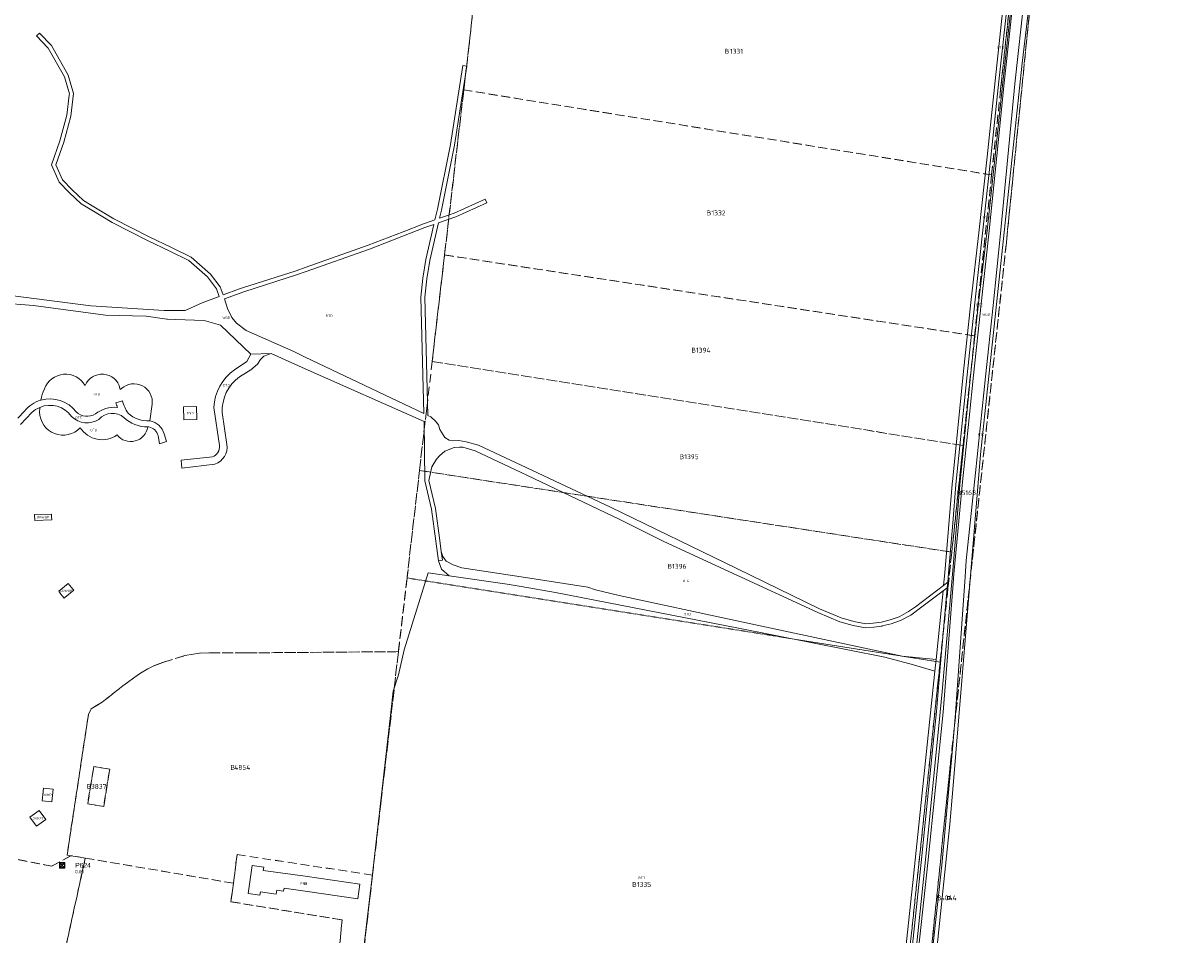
# Model space of a CAD drawing. Header units: metres. Extents: x 207644 to 210135, y 370459 to 373417.
# Tile 278 of 279: x 209165 to 209594, y 372342 to 372680. Entities that reach past the tile are written whole.
import ezdxf
from ezdxf.enums import TextEntityAlignment as Align

# ---------------------------------------------------------------- set-up
doc = ezdxf.new("R2010")
doc.units = ezdxf.units.M
doc.linetypes.add('HIDDEN2', pattern=[4.7625, 3.175, -1.5875])
for name, color, linetype in [('BTD', 7, 'Continuous'), ('GB', 1, 'Continuous'), ('GB11', 1, 'Continuous'), ('KAD_perceelnummer', 212, 'Continuous'), ('KAD_sectie', 212, 'Continuous'), ('KAD_Vastgesteld_Perceel', 212, 'Continuous'), ('NAR', 7, 'Continuous'), ('NLV_pompput', 7, 'Continuous'), ('NNR_pompput', 7, 'Continuous'), ('NOD_pompput', 7, 'Continuous'), ('OBWUP', 7, 'Continuous'), ('OTD', 7, 'Continuous'), ('OVKP1', 7, 'Continuous'), ('PND', 7, 'Continuous'), ('WGD', 7, 'Continuous')]:
    doc.layers.add(name, color=color, linetype=linetype)
for name, color, linetype, lineweight in [('GIMGMV', 7, 'Continuous', 25), ('GMV', 7, 'Continuous', 25), ('GP1', 7, 'Continuous', 30), ('Q28_rioolput', 153, 'Continuous', 0)]:
    doc.layers.add(name, color=color, linetype=linetype, lineweight=lineweight)
doc.styles.add('ISO', font='isocpeur.ttf', dxfattribs={"height": 1})
doc.styles.add('ISOCP', font='ISOCP.shx', dxfattribs={"height": 1.8})

# ---------------------------------------------------------------- blocks, each defined once
blk = doc.blocks.new('ACMAP_ANN_TEMPLATE_Vastgesteld_Perceelnummer')
at = {"layer": 'KAD_perceelnummer', "style": 'ISOCP'}
blk.add_attdef('Perceelnummer', text='', height=1.8, dxfattribs=at).set_placement((0, 0), align=Align.MIDDLE)
at = {"layer": 'KAD_sectie', "style": 'ISOCP'}
blk.add_attdef('sectie', text='', height=1.8, dxfattribs=at).set_placement((-2.7, 0), align=Align.MIDDLE_RIGHT)
blk = doc.blocks.new('Q28')
at = {"linetype": 'Continuous'}
for p, q in [((-1, -1), (1, 1)), ((-1, 1), (1, -1))]:
    blk.add_line(p, q, dxfattribs=at)
blk.add_lwpolyline([(1, 1), (1, -1), (-1, -1), (-1, 1)], close=True)

msp = doc.modelspace()

# ---------------------------------------------------------------- linework, layer by layer
at = {"layer": 'GB', "color": 253, "linetype": 'Continuous', "lineweight": 13}
for points in [[(209248.677, 372357.233), (209250.166, 372367.725)], [(209250.166, 372367.725), (209254.513, 372367.108)], [(209254.513, 372367.108), (209254.338, 372365.873)], [(209254.338, 372365.873), (209269.907, 372363.663)], [(209269.907, 372363.663), (209290.101, 372360.797)], [(209262.013, 372359.235), (209261.844, 372358.171)], [(209269.907, 372358.11), (209262.013, 372359.235)], [(209290.101, 372360.797), (209289.345, 372355.341)], [(209253.047, 372356.633), (209248.677, 372357.233)], [(209253.238, 372357.943), (209253.047, 372356.633)], [(209259.094, 372357.103), (209253.238, 372357.943)], [(209259.3, 372358.51), (209259.094, 372357.103)], [(209261.844, 372358.171), (209259.3, 372358.51)], [(209289.345, 372355.341), (209269.907, 372358.11)]]:
    msp.add_lwpolyline(points, dxfattribs=at)
at = {"layer": 'GB11', "color": 253, "linetype": 'Continuous', "lineweight": 13}
msp.add_lwpolyline([(209229.54, 372537.868), (209229.726, 372533.03), (209224.887, 372532.844), (209224.702, 372537.683), (209229.54, 372537.868)], dxfattribs=at)
at = {"layer": 'GIMGMV', "color": 253, "linetype": 'Continuous', "lineweight": 13}
for points in [[(209175.838, 372497.908), (209169.527, 372497.741)], [(209169.527, 372497.741), (209169.528, 372497.69)], [(209169.528, 372497.69), (209169.584, 372495.613)], [(209175.865, 372496.89), (209175.838, 372497.908)], [(209175.894, 372495.781), (209175.865, 372496.89)], [(209169.584, 372495.613), (209175.894, 372495.781)], [(209181.983, 372472.223), (209178.476, 372469.328)], [(209183.172, 372470.782), (209181.983, 372472.223)], [(209183.792, 372470.031), (209183.172, 372470.782)], [(209178.476, 372469.328), (209179.309, 372468.319)], [(209179.309, 372468.319), (209180.544, 372466.824)], [(209180.544, 372466.824), (209180.755, 372466.998)], [(209180.755, 372466.998), (209184.05, 372469.718)], [(209184.05, 372469.718), (209183.792, 372470.031)]]:
    msp.add_lwpolyline(points, dxfattribs=at)
at = {"layer": 'GMV', "color": 253, "linetype": 'Continuous', "lineweight": 13}
for points in [[(209535.636, 372665.083), (209552.16, 372804.302)], [(209529.171, 372691.095), (209525.612, 372658.561)], [(209527.022, 372658.411), (209530.58, 372690.94)], [(209528.547, 372658.059), (209532.099, 372690.858)], [(209529.027, 372657.876), (209532.552, 372690.802)], [(209536.585, 372690.239), (209532.99, 372657.4)], [(209170.279, 372675.227), (209171.357, 372676.27)], [(209174.637, 372670.726), (209170.279, 372675.227)], [(209171.357, 372676.27), (209175.849, 372671.631)], [(209180.656, 372660.051), (209174.637, 372670.726)], [(209175.849, 372671.631), (209182.051, 372660.631)], [(209323.733, 372634.96), (209328.339, 372664.22)], [(209329.821, 372663.987), (209325.21, 372634.694)], [(209328.339, 372664.22), (209329.821, 372663.987)], [(209520.255, 372520.063), (209535.636, 372665.083)], [(209182.429, 372653.764), (209180.656, 372660.051)], [(209182.051, 372660.631), (209183.953, 372653.886)], [(209525.612, 372658.561), (209522.697, 372630.445)], [(209524.106, 372630.293), (209527.022, 372658.411)], [(209525.655, 372630.787), (209528.547, 372658.059)], [(209526.316, 372630.759), (209529.027, 372657.876)], [(209532.99, 372657.4), (209530.349, 372630.404)], [(209181.504, 372645.805), (209182.362, 372653.192)], [(209182.362, 372653.192), (209182.429, 372653.764)], [(209183.953, 372653.886), (209182.981, 372645.522)], [(209178.954, 372636.305), (209181.504, 372645.805)], [(209182.981, 372645.522), (209180.388, 372635.862)], [(209175.837, 372627.416), (209178.954, 372636.305)], [(209180.388, 372635.862), (209177.448, 372627.477)], [(209318.872, 372610.962), (209323.733, 372634.96)], [(209325.21, 372634.694), (209320.338, 372610.643)], [(209522.697, 372630.445), (209519.674, 372603.385)], [(209521.083, 372603.227), (209524.106, 372630.293)], [(209522.634, 372603.083), (209525.655, 372630.787)], [(209523.413, 372602.945), (209526.316, 372630.759)], [(209530.349, 372630.404), (209527.635, 372601.978)], [(209178.665, 372620.965), (209175.837, 372627.416)], [(209177.448, 372627.477), (209179.929, 372621.818)], [(209182.4, 372617.142), (209178.665, 372620.965)], [(209179.929, 372621.818), (209183.452, 372618.212)], [(209186.805, 372612.98), (209182.4, 372617.142)], [(209183.452, 372618.212), (209187.725, 372614.175)], [(209190.714, 372610.556), (209186.805, 372612.98)], [(209187.725, 372614.175), (209191.491, 372611.839)], [(209325.137, 372609.536), (209336.58, 372614.694)], [(209337.196, 372613.327), (209325.694, 372608.142)], [(209336.58, 372614.694), (209337.196, 372613.327)], [(209198.254, 372606.101), (209190.714, 372610.556)], [(209191.491, 372611.839), (209198.978, 372607.416)], [(209317.958, 372607.024), (209318.872, 372610.962)], [(209325.694, 372608.142), (209319.233, 372605.881)], [(209320.338, 372610.643), (209319.634, 372607.61)], [(209319.634, 372607.61), (209322.997, 372608.787)], [(209322.997, 372608.787), (209325.137, 372609.536)], [(209211.382, 372599.383), (209198.254, 372606.101)], [(209198.978, 372607.416), (209212.047, 372600.727)], [(209293.694, 372596.172), (209314.273, 372604.145)], [(209306.189, 372602.622), (209313.754, 372605.553)], [(209313.754, 372605.553), (209314.413, 372605.783)], [(209314.273, 372604.145), (209317.557, 372605.294)], [(209314.413, 372605.783), (209317.958, 372607.024)], [(209317.557, 372605.294), (209314.538, 372592.281)], [(209319.233, 372605.881), (209316.011, 372591.993)], [(209519.674, 372603.385), (209516.646, 372576.44)], [(209219.651, 372595.428), (209211.382, 372599.383)], [(209212.047, 372600.727), (209220.306, 372596.777)], [(209293.173, 372597.579), (209306.189, 372602.622)], [(209518.055, 372576.286), (209521.083, 372603.227)], [(209519.5, 372576.107), (209522.634, 372603.083)], [(209520.423, 372575.888), (209523.413, 372602.945)], [(209527.635, 372601.978), (209524.945, 372575.261)], [(209226.747, 372591.927), (209219.651, 372595.428)], [(209220.306, 372596.777), (209227.591, 372593.183)], [(209269.907, 372589.364), (209293.173, 372597.579)], [(209269.907, 372587.773), (209293.694, 372596.172)], [(209233.608, 372585.851), (209226.747, 372591.927)], [(209227.591, 372593.183), (209234.708, 372586.881)], [(209314.538, 372592.281), (209313.444, 372585.399)], [(209316.011, 372591.993), (209314.932, 372585.206)], [(209234.708, 372586.881), (209238.337, 372582.198)], [(209246.58, 372581.82), (209266.538, 372588.174)], [(209247.068, 372580.401), (209267.015, 372586.752)], [(209266.538, 372588.174), (209269.907, 372589.364)], [(209267.015, 372586.752), (209269.907, 372587.773)], [(209237.004, 372581.469), (209233.608, 372585.851)], [(209238.337, 372582.198), (209239.415, 372579.171)], [(209313.444, 372585.399), (209312.743, 372578.403)], [(209314.932, 372585.206), (209314.245, 372578.347)], [(209169.148, 372575.281), (209131.591, 372578.181)], [(209148.987, 372580.421), (209190.44, 372575.206)], [(209231.607, 372576.285), (209238.008, 372578.651)], [(209238.008, 372578.651), (209237.004, 372581.469)], [(209239.415, 372579.171), (209245.462, 372581.407)], [(209239.914, 372577.756), (209247.068, 372580.401)], [(209241.056, 372574.175), (209239.914, 372577.756)], [(209245.462, 372581.407), (209246.58, 372581.82)], [(209312.743, 372578.403), (209313.855, 372535.189)], [(209314.245, 372578.347), (209315.374, 372534.466)], [(209195.791, 372571.68), (209169.148, 372575.281)], [(209190.44, 372575.206), (209217.639, 372573.425)], [(209217.639, 372573.425), (209225.406, 372573.425)], [(209225.406, 372573.425), (209231.607, 372576.285)], [(209242.648, 372570.852), (209241.056, 372574.175)], [(209516.646, 372576.44), (209513.809, 372549.667)], [(209515.219, 372549.521), (209518.055, 372576.286)], [(209516.547, 372549.223), (209519.5, 372576.107)], [(209517.677, 372549.399), (209520.423, 372575.888)], [(209524.945, 372575.261), (209522.078, 372548.843)], [(209210.957, 372571.282), (209195.791, 372571.68)], [(209218.51, 372570.244), (209210.957, 372571.282)], [(209218.864, 372570.195), (209218.51, 372570.244)], [(209221.761, 372570.09), (209218.864, 372570.195)], [(209232.38, 372569.706), (209221.761, 372570.09)], [(209238.419, 372567.924), (209232.38, 372569.706)], [(209244.422, 372568.764), (209242.648, 372570.852)], [(209249.745, 372557.192), (209238.419, 372567.924)], [(209248.004, 372566.04), (209244.422, 372568.764)], [(209265.633, 372558.189), (209248.004, 372566.04)], [(209248.168, 372554.464), (209249.745, 372557.192)], [(209257.217, 372557.496), (209249.745, 372557.192)], [(209254.541, 372556.499), (209253.304, 372555.262)], [(209257.217, 372557.496), (209254.541, 372556.499)], [(209269.907, 372551.847), (209257.217, 372557.496)], [(209269.907, 372556.15), (209265.633, 372558.189)], [(209306.494, 372538.692), (209269.907, 372556.15)], [(209243.708, 372551.431), (209248.168, 372554.464)], [(209252.212, 372553.507), (209249.771, 372551.479)], [(209253.304, 372555.262), (209252.212, 372553.507)], [(209313.917, 372532.256), (209269.907, 372551.847)], [(209249.771, 372551.479), (209245.549, 372548.84)], [(209513.809, 372549.667), (209509.907, 372511.087)], [(209511.112, 372508.912), (209515.219, 372549.521)], [(209512.606, 372508.799), (209516.547, 372549.223)], [(209516.001, 372533.57), (209517.677, 372549.399)], [(209522.078, 372548.843), (209518.319, 372513.272)], [(209201.19, 372544.564), (209201.301, 372544.122)], [(209201.301, 372544.122), (209201.794, 372544.535)], [(209202.123, 372539.911), (209199.704, 372539.212)], [(209163.356, 372533.508), (209165.82, 372536.119)], [(209168.569, 372535.595), (209164.321, 372531.203)], [(209213.152, 372538.637), (209212.292, 372532.54)], [(209238.034, 372523.326), (209235.941, 372537.518)], [(209239.099, 372535.546), (209240.836, 372523.769)], [(209313.855, 372535.189), (209306.494, 372538.692)], [(209314.244, 372510.26), (209313.917, 372532.256)], [(209315.374, 372534.466), (209316.389, 372534.002)], [(209316.389, 372534.002), (209318.211, 372532.358)], [(209318.211, 372532.358), (209319.252, 372531.007)], [(209319.252, 372531.007), (209319.74, 372529.282)], [(209513.363, 372508.646), (209516.001, 372533.57)], [(209215.841, 372523.953), (209215.299, 372527.032)], [(209217.533, 372527.642), (209218.424, 372524.803)], [(209319.74, 372529.282), (209321.662, 372526.393)], [(209321.662, 372526.393), (209323.214, 372525.341)], [(209218.424, 372524.803), (209215.841, 372523.953)], [(209321.671, 372521.276), (209325.038, 372522.673)], [(209323.214, 372525.341), (209324.365, 372525.141)], [(209324.365, 372525.141), (209326.783, 372525.251)], [(209325.038, 372522.673), (209327.1, 372522.806)], [(209326.783, 372525.251), (209329.558, 372524.775)], [(209327.1, 372522.806), (209328.342, 372522.806)], [(209328.342, 372522.806), (209332.932, 372521.411)], [(209329.558, 372524.775), (209334.157, 372523.479)], [(209334.157, 372523.479), (209349.907, 372516.071)], [(209223.906, 372517.992), (209235.486, 372519.192)], [(209224.136, 372514.914), (209223.906, 372517.992)], [(209316.826, 372515.444), (209318.564, 372518.314)], [(209318.564, 372518.314), (209319.752, 372519.681)], [(209319.752, 372519.681), (209321.671, 372521.276)], [(209332.932, 372521.411), (209349.907, 372513.342)], [(209509.907, 372395.882), (209520.255, 372520.063)], [(209236.35, 372516.49), (209224.136, 372514.914)], [(209315.741, 372510.441), (209316.826, 372515.444)], [(209349.907, 372516.071), (209383.075, 372500.47)], [(209349.907, 372513.342), (209351.973, 372512.36)], [(209518.319, 372513.272), (209514.842, 372480.729)], [(209316.663, 372499.724), (209314.244, 372510.26)], [(209318.141, 372499.992), (209315.741, 372510.441)], [(209351.973, 372512.36), (209386.521, 372495.938)], [(209509.701, 372509.043), (209506.934, 372476.124)], [(209509.907, 372511.087), (209509.701, 372509.043)], [(209509.907, 372494.579), (209511.112, 372508.912)], [(209509.907, 372477.056), (209512.606, 372508.799)], [(209510.294, 372475.628), (209513.363, 372508.646)], [(209383.075, 372500.47), (209429.907, 372477.72)], [(209318.236, 372487.959), (209316.663, 372499.724)], [(209319.722, 372488.164), (209318.141, 372499.992)], [(209386.521, 372495.938), (209402.777, 372487.819)], [(209508.346, 372476.003), (209509.907, 372494.579)], [(209319.269, 372480.677), (209318.236, 372487.959)], [(209320.308, 372484.03), (209319.722, 372488.164)], [(209402.777, 372487.819), (209429.907, 372475.311)], [(209320.754, 372480.888), (209320.308, 372484.03)], [(209320.933, 372482.25), (209320.308, 372484.03)], [(209319.269, 372480.677), (209320.754, 372480.888)], [(209320.402, 372477.498), (209319.269, 372480.677)], [(209322.128, 372480.478), (209320.933, 372482.25)], [(209324.69, 372479.11), (209322.128, 372480.478)], [(209327.884, 372478.029), (209324.69, 372479.11)], [(209514.842, 372480.729), (209514.527, 372474.685)], [(209306.565, 372447.642), (209315.503, 372476.225)], [(209315.503, 372476.225), (209323.24, 372475.111)], [(209323.24, 372475.111), (209320.402, 372477.498)], [(209323.24, 372475.111), (209344.709, 372472.02)], [(209349.907, 372474.65), (209327.884, 372478.029)], [(209374.615, 372470.859), (209349.907, 372474.65)], [(209429.907, 372477.72), (209460.514, 372462.853)], [(209429.907, 372475.311), (209459.885, 372461.49)], [(209505.98, 372432.172), (209509.794, 372475.723)], [(209506.934, 372476.124), (209506.531, 372471.495)], [(209508.054, 372472.65), (209508.346, 372476.003)], [(209509.794, 372475.723), (209509.907, 372477.056)], [(209509.907, 372470.638), (209510.294, 372475.628)], [(209514.527, 372474.685), (209510.97, 372424.093)], [(209344.709, 372472.02), (209349.907, 372471.103)], [(209349.907, 372471.103), (209362.7, 372468.845)], [(209377.521, 372469.89), (209374.615, 372470.859)], [(209496.119, 372463.603), (209506.531, 372471.495)], [(209507.879, 372470.635), (209505.429, 372442.495)], [(209506.33, 372424.479), (209509.907, 372470.638)], [(209507.879, 372470.635), (209506.355, 372469.48)], [(209506.531, 372471.495), (209508.054, 372472.65)], [(209507.879, 372470.635), (209508.054, 372472.65)], [(209362.7, 372468.845), (209410.854, 372459.497)], [(209386.237, 372467.759), (209377.521, 372469.89)], [(209429.907, 372458.41), (209386.237, 372467.759)], [(209497.009, 372462.395), (209506.355, 372469.48)], [(209503.765, 372444.03), (209506.355, 372469.48)], [(209460.514, 372462.853), (209468.595, 372459.458)], [(209490.005, 372459.881), (209493.576, 372461.78)], [(209493.576, 372461.78), (209496.119, 372463.603)], [(209494.369, 372460.503), (209496.313, 372461.896)], [(209496.313, 372461.896), (209497.009, 372462.395)], [(209410.854, 372459.497), (209429.907, 372455.723)], [(209491.221, 372445.285), (209429.907, 372458.41)], [(209459.885, 372461.49), (209468.1, 372458.039)], [(209468.1, 372458.039), (209472.965, 372456.675)], [(209468.595, 372459.458), (209473.306, 372458.137)], [(209473.306, 372458.137), (209477.655, 372457.323)], [(209477.655, 372457.323), (209480.479, 372457.464)], [(209480.479, 372457.464), (209483.475, 372457.933)], [(209483.475, 372457.933), (209486.705, 372458.726)], [(209486.705, 372458.726), (209490.005, 372459.881)], [(209487.133, 372457.286), (209490.609, 372458.503)], [(209490.609, 372458.503), (209494.369, 372460.503)], [(209429.907, 372455.723), (209484.762, 372444.856)], [(209472.965, 372456.675), (209477.553, 372455.816)], [(209477.553, 372455.816), (209477.578, 372455.817)], [(209477.578, 372455.817), (209480.633, 372455.97)], [(209480.633, 372455.97), (209483.614, 372456.437)], [(209483.614, 372456.437), (209483.77, 372456.461)], [(209483.77, 372456.461), (209487.133, 372457.286)], [(209304.409, 372438.316), (209306.565, 372447.642)], [(209484.762, 372444.856), (209495.4, 372442.073)], [(209503.765, 372444.03), (209491.221, 372445.285)], [(209495.4, 372442.073), (209503.322, 372439.677)], [(209503.322, 372439.677), (209503.765, 372444.03)], [(209505.429, 372442.495), (209503.886, 372424.764)], [(209302.468, 372432.249), (209304.409, 372438.316)], [(209503.322, 372439.677), (209495.389, 372363.695)], [(209301.591, 372424.382), (209302.468, 372432.249)], [(209505.312, 372424.545), (209505.98, 372432.172)], [(209294.854, 372364.467), (209301.591, 372424.382)], [(209499.736, 372368.591), (209505.312, 372424.545)], [(209500.716, 372368.624), (209506.33, 372424.479)], [(209503.886, 372424.764), (209502.944, 372415.391)], [(209510.97, 372424.093), (209509.907, 372412.263)], [(209502.944, 372415.391), (209498.257, 372368.77)], [(209509.907, 372412.263), (209505.917, 372367.845)], [(209508.83, 372382.954), (209509.907, 372395.882)], [(209488.092, 372183.55), (209508.83, 372382.954)], [(209498.257, 372368.77), (209491.93, 372308.805)], [(209493.392, 372308.122), (209499.736, 372368.591)], [(209494.092, 372308.097), (209500.716, 372368.624)], [(209505.917, 372367.845), (209500.651, 372320.669)], [(209291.479, 372336.258), (209294.854, 372364.467)], [(209495.389, 372363.695), (209488.51, 372299.137)]]:
    msp.add_lwpolyline(points, dxfattribs=at)
for points in [[(209173.162, 372544.34, -0.6362746), (209188.286, 372545.619)], [(209188.286, 372545.619, -0.7263619), (209201.19, 372544.564)], [(209235.941, 372537.518, -0.2256358), (209243.708, 372551.431)], [(209245.549, 372548.84, 0.2560684), (209239.099, 372535.546)], [(209171.865, 372540.169, -0.0496713), (209173.162, 372544.34)], [(209201.794, 372544.535, -0.6890334), (209213.152, 372538.637)], [(209171.865, 372540.169, 0.1536119), (209165.82, 372536.119)], [(209171.865, 372540.169, -0.3118661), (209184.947, 372535.845)], [(209199.704, 372539.212, 0.0278065), (209200.249, 372537.512)], [(209204.243, 372535.371, -0.094285), (209202.123, 372539.911)], [(209171.486, 372537.507, 0.0904971), (209168.569, 372535.595)], [(209171.414, 372535.812, -0.0188701), (209171.486, 372537.507)], [(209186.451, 372529.971, -0.6758497), (209171.414, 372535.812)], [(209171.486, 372537.507, -0.3537141), (209183.249, 372534.126)], [(209192.079, 372535.094, -0.3506824), (209184.947, 372535.845)], [(209200.249, 372537.512, 0.1813749), (209192.079, 372535.094)], [(209193.382, 372533.06, -0.4073345), (209202.689, 372533.733)], [(209212.292, 372532.54, -0.2135822), (209204.243, 372535.371)], [(209183.249, 372534.126, 0.3505309), (209193.382, 372533.06)], [(209211.484, 372530.247, -0.1930634), (209202.689, 372533.733)], [(209212.292, 372532.54, -0.2949989), (209217.533, 372527.642)], [(209200.168, 372527.291, -0.4298186), (209186.451, 372529.971)], [(209211.484, 372530.247, -0.6579833), (209200.168, 372527.291)], [(209211.912, 372530.256, -0.0070062), (209211.484, 372530.247)], [(209215.299, 372527.032, 0.2960171), (209211.912, 372530.256)], [(209235.486, 372519.192, 0.3699915), (209238.034, 372523.326)], [(209240.836, 372523.769, -0.3701491), (209236.35, 372516.49)]]:
    msp.add_lwpolyline(points, format="xyb", dxfattribs=at)
at = {"layer": 'GP1', "color": 253, "linetype": 'Continuous', "lineweight": 13}
for points in [[(209172.805, 372396.391), (209172.305, 372391.661)], [(209176.477, 372396.002), (209172.805, 372396.391)], [(209175.976, 372391.272), (209176.477, 372396.002)], [(209172.305, 372391.661), (209175.976, 372391.272)], [(209171.208, 372388.115), (209167.777, 372385.538)], [(209167.777, 372385.538), (209170.29, 372382.193)], [(209170.29, 372382.193), (209173.721, 372384.77)], [(209173.721, 372384.77), (209171.208, 372388.115)]]:
    msp.add_lwpolyline(points, dxfattribs=at)
at = {"layer": 'KAD_Vastgesteld_Perceel', "color": 253, "linetype": 'HIDDEN2', "lineweight": 13}
for points in [[(209486.196, 372262.638), (209505.258, 372443.1), (209508.143, 372470.417), (209509.561, 372483.838), (209513.74, 372523.411), (209518.029, 372564.016), (209524.33, 372623.67), (209527.683, 372655.41), (209530.662, 372683.617), (209539.804, 372770.163), (209545.579, 372824.839), (209546.67, 372835.169), (209550.163, 372868.239), (209551.741, 372883.178), (209552.419, 372889.14), (209558.782, 372957.856), (209565.823, 372957.8), (209564.502, 372944.297), (209564.502, 372944.297), (209529.801, 372598.596), (209509.06, 372405.347), (209489.429, 372214.325)], [(209335.254, 372715.383), (209330.588, 372671.215), (209328.636, 372655.193), (209321.525, 372594.008), (209316.942, 372554.57), (209314.927, 372537.226), (209312.24, 372514.106), (209307.609, 372474.259), (209304.435, 372446.944), (209247.876, 372446.492), (209234.336, 372446.487), (209230.712, 372446.333), (209225.245, 372445.48), (209217.108, 372442.987), (209213.978, 372441.788), (209211.47, 372440.539), (209208.842, 372438.992), (209206.381, 372437.253), (209203.964, 372435.539), (209202.3, 372434.244), (209194.592, 372428.248), (209190.54, 372425.744), (209189.51, 372423.699), (209181.596, 372371.56), (209183.037, 372371.316), (209175.878, 372367.374), (209131.038, 372376.433)], [(209131.038, 372376.433), (209175.878, 372367.374), (209183.037, 372371.316), (209188.328, 372370.418), (209176.124, 372314.666)]]:
    msp.add_lwpolyline(points, dxfattribs=at)
for points in [[(209475.008, 372053.889), (209475.814, 372061.89), (209489.429, 372214.325), (209509.06, 372405.347), (209529.801, 372598.596), (209564.502, 372944.297), (209685.158, 372704.935), (209776.682, 372524.431), (209885.853, 372310.716), (209887.23, 372308.015), (209871.171, 372297.696), (209866.074, 372286.606), (209864.899, 372271.92), (209884.559, 372269.011), (209886.34, 372274.536), (209901.311, 372280.404), (209972.448, 372140.908), (209929.142, 372117.268), (209877.464, 372090.536), (209806.854, 372054.122), (209473.745, 372041.352), (209475.008, 372053.889)], [(209328.636, 372655.193), (209330.588, 372671.215), (209335.254, 372715.383), (209435.35, 372699.21), (209530.662, 372683.617), (209527.683, 372655.41), (209524.33, 372623.67), (209328.636, 372655.193)], [(209524.33, 372623.67), (209518.029, 372564.016), (209321.525, 372594.008), (209328.636, 372655.193), (209524.33, 372623.67)], [(209316.942, 372554.57), (209321.525, 372594.008), (209518.029, 372564.016), (209513.74, 372523.411), (209316.942, 372554.57)], [(209513.74, 372523.411), (209509.561, 372483.838), (209312.24, 372514.106), (209314.927, 372537.226), (209316.942, 372554.57), (209513.74, 372523.411)], [(209307.609, 372474.259), (209312.24, 372514.106), (209509.561, 372483.838), (209508.143, 372470.417), (209505.258, 372443.1), (209307.609, 372474.259)], [(209285.465, 372283.701), (209286.619, 372293.634), (209294.813, 372364.144), (209297.897, 372390.681), (209304.435, 372446.944), (209307.609, 372474.259), (209505.258, 372443.1), (209486.196, 372262.638), (209484.548, 372247.034), (209313.606, 372278.44), (209285.465, 372283.701)], [(209181.596, 372371.56), (209189.51, 372423.699), (209190.54, 372425.744), (209194.592, 372428.248), (209202.3, 372434.244), (209203.964, 372435.539), (209206.381, 372437.253), (209208.842, 372438.992), (209211.47, 372440.539), (209213.978, 372441.788), (209217.108, 372442.987), (209225.245, 372445.48), (209230.712, 372446.333), (209234.336, 372446.487), (209247.876, 372446.492), (209304.435, 372446.944), (209297.897, 372390.681), (209294.813, 372364.144), (209244.613, 372371.718), (209243.248, 372361.105), (209188.328, 372370.418), (209183.037, 372371.316), (209181.596, 372371.56)], [(209195.168, 372389.577), (209189.234, 372390.526), (209191.46, 372404.371), (209197.382, 372403.425), (209195.168, 372389.577)], [(209189.234, 372390.526), (209195.168, 372389.577), (209197.382, 372403.425), (209191.46, 372404.371), (209189.234, 372390.526)], [(209286.619, 372293.634), (209278.604, 372295.079), (209283.529, 372347.496), (209242.302, 372354.247), (209242.879, 372358.428), (209243.248, 372361.105), (209244.613, 372371.718), (209294.813, 372364.144), (209286.619, 372293.634)], [(209243.248, 372361.105), (209242.879, 372358.428), (209242.302, 372354.247), (209283.529, 372347.496), (209278.604, 372295.079), (209176.124, 372314.666), (209188.328, 372370.418), (209243.248, 372361.105)], [(209507.927, 372355.185), (209508.927, 372355.174), (209508.933, 372356.178), (209507.933, 372356.188), (209507.927, 372355.185)], [(209507.927, 372355.185), (209507.933, 372356.188), (209508.933, 372356.178), (209508.927, 372355.174), (209507.927, 372355.185)]]:
    msp.add_lwpolyline(points, close=True, dxfattribs=at)
at = {"layer": 'NOD_pompput', "color": 253, "lineweight": 13}
msp.add_circle((209179.79, 372367.73), 0.8, dxfattribs=at)

# ---------------------------------------------------------------- block references
at = {"layer": 'KAD_Vastgesteld_Perceel', "color": 253, "linetype": 'HIDDEN2', "lineweight": 13}
ref = msp.add_blockref('ACMAP_ANN_TEMPLATE_Vastgesteld_Perceelnummer', (209429.778, 372669.527), dxfattribs=at)
ref.add_attrib('Perceelnummer', '1331', dxfattribs={"layer": 'KAD_perceelnummer', "lineweight": 13, "height": 1.8, "style": 'ISOCP'}).set_placement((209429.778, 372669.527), align=Align.MIDDLE)
ref.add_attrib('sectie', 'B', dxfattribs={"layer": 'KAD_sectie', "lineweight": 13, "height": 1.8, "style": 'ISOCP'}).set_placement((209427.078, 372669.527), align=Align.MIDDLE_RIGHT)
ref = msp.add_blockref('ACMAP_ANN_TEMPLATE_Vastgesteld_Perceelnummer', (209423.091, 372609.605), dxfattribs=at)
ref.add_attrib('Perceelnummer', '1332', dxfattribs={"layer": 'KAD_perceelnummer', "lineweight": 13, "height": 1.8, "style": 'ISOCP'}).set_placement((209423.091, 372609.605), align=Align.MIDDLE)
ref.add_attrib('sectie', 'B', dxfattribs={"layer": 'KAD_sectie', "lineweight": 13, "height": 1.8, "style": 'ISOCP'}).set_placement((209420.391, 372609.605), align=Align.MIDDLE_RIGHT)
ref = msp.add_blockref('ACMAP_ANN_TEMPLATE_Vastgesteld_Perceelnummer', (209417.446, 372558.709), dxfattribs=at)
ref.add_attrib('Perceelnummer', '1394', dxfattribs={"layer": 'KAD_perceelnummer', "lineweight": 13, "height": 1.8, "style": 'ISOCP'}).set_placement((209417.446, 372558.709), align=Align.MIDDLE)
ref.add_attrib('sectie', 'B', dxfattribs={"layer": 'KAD_sectie', "lineweight": 13, "height": 1.8, "style": 'ISOCP'}).set_placement((209414.746, 372558.709), align=Align.MIDDLE_RIGHT)
ref = msp.add_blockref('ACMAP_ANN_TEMPLATE_Vastgesteld_Perceelnummer', (209413.064, 372519.204), dxfattribs=at)
ref.add_attrib('Perceelnummer', '1395', dxfattribs={"layer": 'KAD_perceelnummer', "lineweight": 13, "height": 1.8, "style": 'ISOCP'}).set_placement((209413.064, 372519.204), align=Align.MIDDLE)
ref.add_attrib('sectie', 'B', dxfattribs={"layer": 'KAD_sectie', "lineweight": 13, "height": 1.8, "style": 'ISOCP'}).set_placement((209410.364, 372519.204), align=Align.MIDDLE_RIGHT)
ref = msp.add_blockref('ACMAP_ANN_TEMPLATE_Vastgesteld_Perceelnummer', (209515.869, 372505.873), dxfattribs=at)
ref.add_attrib('Perceelnummer', '5168', dxfattribs={"layer": 'KAD_perceelnummer', "lineweight": 13, "height": 1.8, "style": 'ISOCP'}).set_placement((209515.869, 372505.873), align=Align.MIDDLE)
ref.add_attrib('sectie', 'B', dxfattribs={"layer": 'KAD_sectie', "lineweight": 13, "height": 1.8, "style": 'ISOCP'}).set_placement((209513.169, 372505.873), align=Align.MIDDLE_RIGHT)
ref = msp.add_blockref('ACMAP_ANN_TEMPLATE_Vastgesteld_Perceelnummer', (209408.561, 372478.603), dxfattribs=at)
ref.add_attrib('Perceelnummer', '1396', dxfattribs={"layer": 'KAD_perceelnummer', "lineweight": 13, "height": 1.8, "style": 'ISOCP'}).set_placement((209408.561, 372478.603), align=Align.MIDDLE)
ref.add_attrib('sectie', 'B', dxfattribs={"layer": 'KAD_sectie', "lineweight": 13, "height": 1.8, "style": 'ISOCP'}).set_placement((209405.861, 372478.603), align=Align.MIDDLE_RIGHT)
ref = msp.add_blockref('ACMAP_ANN_TEMPLATE_Vastgesteld_Perceelnummer', (209246.538, 372404.025), dxfattribs=at)
ref.add_attrib('Perceelnummer', '4854', dxfattribs={"layer": 'KAD_perceelnummer', "lineweight": 13, "height": 1.8, "style": 'ISOCP'}).set_placement((209246.538, 372404.025), align=Align.MIDDLE)
ref.add_attrib('sectie', 'B', dxfattribs={"layer": 'KAD_sectie', "lineweight": 13, "height": 1.8, "style": 'ISOCP'}).set_placement((209243.838, 372404.025), align=Align.MIDDLE_RIGHT)
ref = msp.add_blockref('ACMAP_ANN_TEMPLATE_Vastgesteld_Perceelnummer', (209193.311, 372396.974), dxfattribs=at)
ref.add_attrib('Perceelnummer', '3837', dxfattribs={"layer": 'KAD_perceelnummer', "lineweight": 13, "height": 1.8, "style": 'ISOCP'}).set_placement((209193.311, 372396.974), align=Align.MIDDLE)
ref.add_attrib('sectie', 'B', dxfattribs={"layer": 'KAD_sectie', "lineweight": 13, "height": 1.8, "style": 'ISOCP'}).set_placement((209190.611, 372396.974), align=Align.MIDDLE_RIGHT)
ref = msp.add_blockref('ACMAP_ANN_TEMPLATE_Vastgesteld_Perceelnummer', (209395.478, 372360.647), dxfattribs=at)
ref.add_attrib('Perceelnummer', '1335', dxfattribs={"layer": 'KAD_perceelnummer', "lineweight": 13, "height": 1.8, "style": 'ISOCP'}).set_placement((209395.478, 372360.647), align=Align.MIDDLE)
ref.add_attrib('sectie', 'B', dxfattribs={"layer": 'KAD_sectie', "lineweight": 13, "height": 1.8, "style": 'ISOCP'}).set_placement((209392.778, 372360.647), align=Align.MIDDLE_RIGHT)
ref = msp.add_blockref('ACMAP_ANN_TEMPLATE_Vastgesteld_Perceelnummer', (209508.43, 372355.681), dxfattribs=at)
ref.add_attrib('Perceelnummer', '4044', dxfattribs={"layer": 'KAD_perceelnummer', "lineweight": 13, "height": 1.8, "style": 'ISOCP'}).set_placement((209508.43, 372355.681), align=Align.MIDDLE)
ref.add_attrib('sectie', 'B', dxfattribs={"layer": 'KAD_sectie', "lineweight": 13, "height": 1.8, "style": 'ISOCP'}).set_placement((209505.73, 372355.681), align=Align.MIDDLE_RIGHT)
at = {"layer": 'Q28_rioolput', "color": 253}
msp.add_blockref('Q28', (209179.788, 372367.727), dxfattribs=at)

# ---------------------------------------------------------------- texts
at = {"layer": 'BTD', "color": 253, "linetype": 'Continuous', "lineweight": 13, "style": 'ISO'}
for p in [(209527.676, 372670.91), (209519.928, 372575.452), (209278.736, 372571.414), (209520.413, 372527.32), (209411.048, 372473.227), (209394.672, 372363.092)]:
    msp.add_text('BTD', height=0.9, dxfattribs=at).set_placement(p, align=Align.MIDDLE_CENTER)
at = {"layer": 'NAR', "color": 253, "linetype": 'Continuous', "lineweight": 13, "style": 'ISO'}
msp.add_text('51', height=0.9, rotation=351.9, dxfattribs=at).set_placement((209269.926, 372360.884), align=Align.MIDDLE_CENTER)
at = {"layer": 'NLV_pompput', "color": 253, "lineweight": 13}
msp.add_text('0.00', height=1.2, dxfattribs=at).set_placement((209184.59, 372364.79))
at = {"layer": 'NNR_pompput', "color": 253, "lineweight": 13}
msp.add_text('P624', height=1.8, dxfattribs=at).set_placement((209184.59, 372366.83))
at = {"layer": 'OBWUP', "color": 253, "linetype": 'Continuous', "lineweight": 13, "style": 'ISO'}
for p in [(209172.711, 372496.761), (209181.263, 372469.523)]:
    msp.add_text('OBWUP', height=0.9, dxfattribs=at).set_placement(p, align=Align.MIDDLE_CENTER)
at = {"layer": 'OTD', "color": 253, "linetype": 'Continuous', "lineweight": 13, "style": 'ISO'}
for p in [(209240.562, 372545.737), (209192.531, 372542.444), (209185.894, 372533.738), (209191.449, 372529.1), (209411.517, 372460.857)]:
    msp.add_text('OTD', height=0.9, dxfattribs=at).set_placement(p, align=Align.MIDDLE_CENTER)
at = {"layer": 'OVKP1', "color": 253, "linetype": 'Continuous', "lineweight": 13, "style": 'ISO'}
for p in [(209174.391, 372393.832), (209170.749, 372385.154)]:
    msp.add_text('OVKP1', height=0.9, dxfattribs=at).set_placement(p, align=Align.MIDDLE_CENTER)
at = {"layer": 'PND', "color": 253, "linetype": 'Continuous', "lineweight": 13, "style": 'ISO'}
for p in [(209227.204, 372535.346), (209269.389, 372360.961)]:
    msp.add_text('PND', height=0.9, dxfattribs=at).set_placement(p, align=Align.MIDDLE_CENTER)
at = {"layer": 'WGD', "color": 253, "linetype": 'Continuous', "lineweight": 13, "style": 'ISO'}
for p in [(209522.4, 372608.044), (209240.579, 372570.774), (209522.307, 372571.945)]:
    msp.add_text('WGD', height=0.9, dxfattribs=at).set_placement(p, align=Align.MIDDLE_CENTER)

doc.saveas('drawing.dxf')
